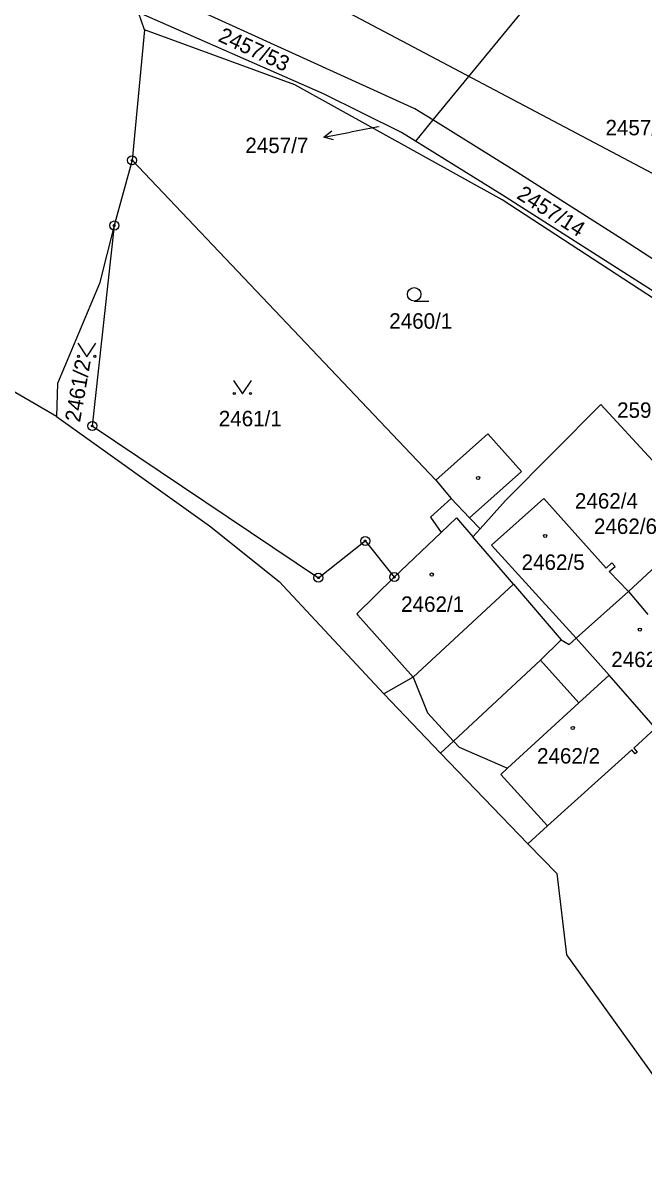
# Model space of a CAD drawing. Extents: x -755819 to -753140, y -1169796 to -1166000.
# Drawn here: x -755181.4 to -755112.9, y -1168951.5 to -1168824.4 of the extents above; entities that cross this region are included whole.
import ezdxf

# ---------------------------------------------------------------- set-up
doc = ezdxf.new("R2010")
doc.units = 0
for name, color, linetype in [('Vrstva 1', 7, 'Continuous'), ('Vrstva 12', 7, 'Continuous'), ('Vrstva 13', 7, 'Continuous'), ('Vrstva 16', 7, 'Continuous'), ('Vrstva 18', 7, 'Continuous'), ('Vrstva 19', 7, 'Continuous'), ('Vrstva 24', 7, 'Continuous'), ('Vrstva 25', 7, 'Continuous'), ('Vrstva 4', 7, 'Continuous')]:
    doc.layers.add(name, color=color, linetype=linetype)

msp = doc.modelspace()

# ---------------------------------------------------------------- linework, layer by layer
at = {"layer": 'Vrstva 1'}
for p, q in [((-755120.95, -1168816.57), (-755136.17, -1168835.13)), ((-755138.16, -1168833.9), (-755166.28, -1168821.08)), ((-755167.95, -1168825.17), (-755168.61, -1168823.27)), ((-755148.21, -1168832.25), (-755168.61, -1168823.27)), ((-755167.95, -1168825.17), (-755169.34, -1168839.58)), ((-755151.4, -1168831.25), (-755167.95, -1168825.17)), ((-755128.5, -1168843.94), (-755151.4, -1168831.25)), ((-755139.62, -1168836.52), (-755148.21, -1168832.25)), ((-755136.17, -1168835.13), (-755138.16, -1168833.9)), ((-755136.17, -1168835.13), (-755138.09, -1168837.47)), ((-755126.88, -1168840.89), (-755136.17, -1168835.13)), ((-755138.09, -1168837.47), (-755139.62, -1168836.52)), ((-755128.48, -1168843.43), (-755138.09, -1168837.47)), ((-755169.34, -1168839.58), (-755171.3, -1168846.77)), ((-755169.34, -1168839.58), (-755135.82, -1168874.85)), ((-755115.18, -1168848.34), (-755126.88, -1168840.89)), ((-755105.11, -1168858.31), (-755128.48, -1168843.43)), ((-755100.91, -1168861.98), (-755128.5, -1168843.94)), ((-755171.3, -1168846.77), (-755173.72, -1168868.88)), ((-755171.3, -1168846.77), (-755172.92, -1168853.15)), ((-755100.66, -1168857.79), (-755115.18, -1168848.34)), ((-755172.92, -1168853.15), (-755177.55, -1168864.19)), ((-755177.55, -1168864.19), (-755177.66, -1168867.85)), ((-755117.65, -1168866.51), (-755128.14, -1168877.11)), ((-755111.95, -1168872.68), (-755117.65, -1168866.51)), ((-755173.72, -1168868.88), (-755148.78, -1168885.62)), ((-755135.82, -1168874.85), (-755130.11, -1168869.75)), ((-755130.11, -1168869.75), (-755126.39, -1168873.91)), ((-755126.39, -1168873.91), (-755132.1, -1168879.01)), ((-755135.82, -1168874.85), (-755134.14, -1168876.89)), ((-755134.14, -1168876.89), (-755136.43, -1168878.92)), ((-755128.14, -1168877.11), (-755130.94, -1168880.21)), ((-755123.91, -1168876.87), (-755129.69, -1168882.04)), ((-755117.05, -1168884.55), (-755123.91, -1168876.87)), ((-755136.43, -1168878.92), (-755135.26, -1168880.63)), ((-755130.94, -1168880.21), (-755132.1, -1168879.01)), ((-755130.94, -1168880.21), (-755131.76, -1168881.11)), ((-755107.36, -1168880.43), (-755114.59, -1168887.14)), ((-755148.78, -1168885.62), (-755143.62, -1168881.56)), ((-755143.62, -1168881.56), (-755140.41, -1168885.55)), ((-755135.26, -1168880.63), (-755140.41, -1168885.55)), ((-755127.26, -1168886.34), (-755131.76, -1168881.11)), ((-755129.69, -1168882.04), (-755120.35, -1168892.28)), ((-755116.42, -1168883.98), (-755117.05, -1168884.55)), ((-755116.7, -1168884.94), (-755116.07, -1168884.37)), ((-755116.07, -1168884.37), (-755116.42, -1168883.98)), ((-755140.41, -1168885.55), (-755144.55, -1168889.61)), ((-755114.59, -1168887.14), (-755116.7, -1168884.94)), ((-755127.26, -1168886.34), (-755122, -1168892.45)), ((-755120.35, -1168892.28), (-755114.59, -1168887.14)), ((-755114.59, -1168887.14), (-755112.46, -1168889.69)), ((-755144.55, -1168889.61), (-755144.43, -1168889.75)), ((-755144.43, -1168889.75), (-755138.33, -1168896.59)), ((-755124.3, -1168894.7), (-755122, -1168892.45)), ((-755122, -1168892.45), (-755121.13, -1168892.98)), ((-755121.13, -1168892.98), (-755120.35, -1168892.28)), ((-755124.3, -1168894.7), (-755133.88, -1168903.63)), ((-755120.05, -1168899.4), (-755124.3, -1168894.7)), ((-755138.33, -1168896.59), (-755141.58, -1168898.43)), ((-755116.73, -1168896.37), (-755120.05, -1168899.4)), ((-755111.6, -1168902.22), (-755116.73, -1168896.37)), ((-755111.6, -1168902.22), (-755114.01, -1168904.4)), ((-755133.88, -1168903.63), (-755135.3, -1168904.95)), ((-755114.23, -1168904.6), (-755123.5, -1168913)), ((-755113.83, -1168905.05), (-755114.23, -1168904.6)), ((-755114.01, -1168904.4), (-755113.61, -1168904.85)), ((-755113.61, -1168904.85), (-755113.83, -1168905.05)), ((-755123.5, -1168913), (-755125.67, -1168914.97))]:
    msp.add_line(p, q, dxfattribs=at)
at = {"layer": 'Vrstva 12'}
msp.add_line((-755173.44, -1168808.46), (-755086.59, -1168854.43), dxfattribs=at)
at = {"layer": 'Vrstva 13'}
for p, q in [((-755177.66, -1168867.85), (-755216.25, -1168845.4)), ((-755177.66, -1168867.85), (-755160.78, -1168879.9)), ((-755160.78, -1168879.9), (-755153.1, -1168886.03)), ((-755153.1, -1168886.03), (-755141.58, -1168898.43)), ((-755141.58, -1168898.43), (-755135.3, -1168904.95)), ((-755135.3, -1168904.95), (-755125.67, -1168914.97)), ((-755125.67, -1168914.97), (-755122.5, -1168918.25)), ((-755122.5, -1168918.25), (-755121.43, -1168927.2)), ((-755121.43, -1168927.2), (-755103.97, -1168951.49))]:
    msp.add_line(p, q, dxfattribs=at)
at = {"layer": 'Vrstva 16'}
for p in [(-755142.14, -1168835.89), (-755148.19, -1168837.02)]:
    msp.add_line(p, (-755145.24, -1168836.47), dxfattribs=at)
msp.add_lwpolyline([(-755147.11, -1168837.33), (-755148.19, -1168837.02), (-755147.3, -1168836.34)], dxfattribs=at)
at = {"layer": 'Vrstva 24'}
for centre, radius in [((-755169.34, -1168839.58), 0.5), ((-755169.34, -1168839.58), 0.1), ((-755171.3, -1168846.77), 0.5), ((-755171.3, -1168846.77), 0.1), ((-755173.72, -1168868.88), 0.5), ((-755173.72, -1168868.88), 0.1), ((-755143.62, -1168881.56), 0.5), ((-755143.62, -1168881.56), 0.1), ((-755148.78, -1168885.62), 0.5), ((-755148.78, -1168885.62), 0.1), ((-755140.41, -1168885.55), 0.5), ((-755140.41, -1168885.55), 0.1)]:
    msp.add_circle(centre, radius, dxfattribs=at)
at = {"layer": 'Vrstva 25'}
for p, q in [((-755138.22, -1168855.11), (-755136.62, -1168855.11)), ((-755175.33, -1168859.75), (-755174.33, -1168861.25)), ((-755174.33, -1168861.25), (-755173.33, -1168859.75)), ((-755158.16, -1168863.85), (-755157.16, -1168865.35)), ((-755157.16, -1168865.35), (-755156.16, -1168863.85))]:
    msp.add_line(p, q, dxfattribs=at)
for centre, radius in [((-755138.22, -1168854.36), 0.75), ((-755175.23, -1168861.2), 0.112), ((-755173.43, -1168861.2), 0.112), ((-755158.06, -1168865.3), 0.112), ((-755156.26, -1168865.3), 0.112), ((-755131.17, -1168874.61), 0.175), ((-755123.77, -1168881.01), 0.175), ((-755136.28, -1168885.27), 0.175), ((-755113.33, -1168891.34), 0.175), ((-755120.73, -1168902.19), 0.175)]:
    msp.add_circle(centre, radius, dxfattribs=at)
at = {"layer": 'Vrstva 4'}
for p, q in [((-755134.14, -1168876.89), (-755132.1, -1168879.01)), ((-755135.26, -1168880.63), (-755133.57, -1168879.01)), ((-755133.57, -1168879.01), (-755131.76, -1168881.11)), ((-755127.26, -1168886.34), (-755138.33, -1168896.59)), ((-755116.73, -1168896.37), (-755120.35, -1168892.28)), ((-755138.33, -1168896.59), (-755136.74, -1168900.51)), ((-755127.91, -1168906.62), (-755120.05, -1168899.4)), ((-755133.88, -1168903.63), (-755136.74, -1168900.51)), ((-755133.88, -1168903.63), (-755133.27, -1168904.29)), ((-755133.27, -1168904.29), (-755127.91, -1168906.62)), ((-755128.66, -1168907.31), (-755127.91, -1168906.62)), ((-755123.5, -1168913), (-755128.66, -1168907.31))]:
    msp.add_line(p, q, dxfattribs=at)

# ---------------------------------------------------------------- texts
at = {"layer": 'Vrstva 16'}
for s, p in [('2457/7', (-755156.84, -1168838.78)), ('2594/2', (-755115.84, -1168867.98)), ('2462/6', (-755118.39, -1168880.79))]:
    msp.add_text(s, height=1.7, dxfattribs=at).set_placement(p)
at = {"layer": 'Vrstva 18'}
for s, rotation, p in [('2457/53', 335.2376, (-755159.95, -1168826.39)), ('2457/14', 327.6746, (-755127.03, -1168843.7)), ('2461/2', 80.0995, (-755175.08, -1168868.54))]:
    msp.add_text(s, height=1.7, rotation=rotation, dxfattribs=at).set_placement(p)
for s, height, p in [('2457/7', 0.1, (-755142.39, -1168835.89)), ('2457/34', 1.7, (-755117.12, -1168836.82)), ('2460/1', 1.7, (-755140.97, -1168858.15)), ('2461/1', 1.7, (-755159.77, -1168868.91)), ('2462/4', 1.7, (-755120.49, -1168877.99))]:
    msp.add_text(s, height=height, dxfattribs=at).set_placement(p)
at = {"layer": 'Vrstva 19'}
for s, p in [('2462/5', (-755126.37, -1168884.75)), ('2462/1', (-755139.66, -1168889.38)), ('2462/3', (-755116.48, -1168895.48)), ('2462/2', (-755124.67, -1168906.11))]:
    msp.add_text(s, height=1.7, dxfattribs=at).set_placement(p)

doc.saveas('drawing.dxf')
